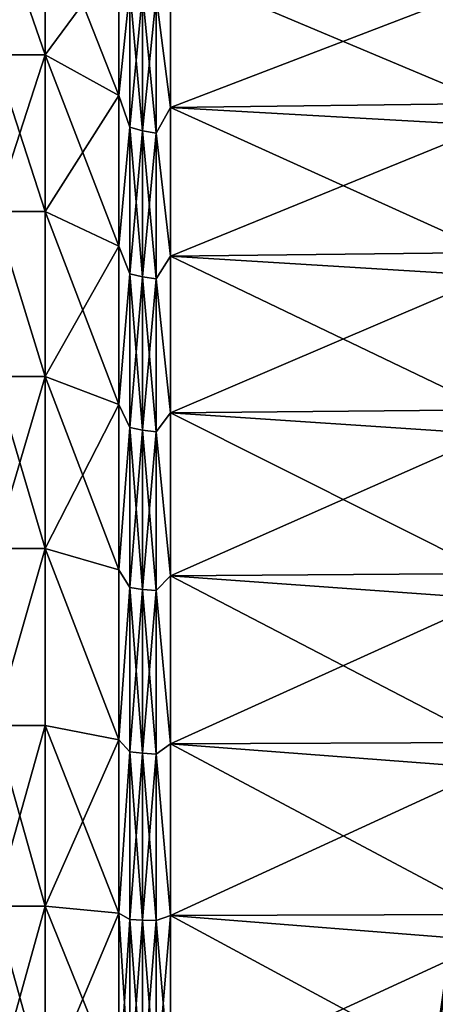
# Model space of a CAD drawing. Header units: metres. Extents: x -44 to 117, y -432 to 89.
# Tile 1043 of 1056: x 55.85 to 61.54, y 1.15 to 14.65. Entities that reach past the tile are written whole.
import ezdxf

# ---------------------------------------------------------------- set-up
doc = ezdxf.new("R2010")
doc.units = ezdxf.units.M
doc.layers.add('solid_125568', color=7, linetype='CONTINUOUS')

msp = doc.modelspace()

# ---------------------------------------------------------------- linework, layer by layer
at = {"layer": 'solid_125568'}
for points in [[(56.200001, 14.166871, 30.797411), (55.5, 16.177008, 32.288216), (56.200001, 16.177011, 32.288219)], [(56.200001, 16.177011, 71.711777), (55.5, 16.177008, 71.711784), (55.5, 14.167058, 73.202461)], [(56.200001, 16.177011, 71.711777), (55.5, 14.167058, 73.202461), (56.200001, 14.166871, 73.202591)], [(56.200001, 14.166871, 30.797411), (55.5, 14.167058, 30.797537), (55.5, 16.177008, 32.288216)], [(56.200001, 16.177011, 71.711777), (56.200001, 14.166871, 73.202591), (57.207108, 15.53812, 70.933266)], [(56.200001, 16.177011, 32.288219), (57.207108, 15.538153, 33.066757), (57.207108, 13.607551, 31.634922)], [(56.200001, 14.166871, 30.797411), (56.200001, 16.177011, 32.288219), (57.207108, 13.607551, 31.634922)], [(56.200001, 14.166871, 73.202591), (57.207108, 13.607516, 72.365097), (57.207108, 15.53812, 70.933266)], [(57.207108, 13.607551, 31.634922), (57.207108, 15.538153, 33.066757), (57.358643, 15.063626, 32.845039)], [(57.207108, 15.53812, 70.933266), (57.207108, 13.607516, 72.365097), (57.358643, 15.063626, 71.154961)], [(57.914215, 15.352334, 33.293159), (62.30183, 15.413484, 33.343513), (62.30183, 13.501219, 31.916248)], [(57.719509, 14.971278, 32.962471), (57.914215, 15.352334, 33.293159), (57.914215, 13.444818, 31.878448)], [(57.719509, 14.971278, 71.037529), (57.914215, 13.444796, 72.121567), (57.914215, 15.352313, 70.706856)], [(57.914215, 13.444818, 31.878448), (57.914215, 15.352334, 33.293159), (62.30183, 13.501219, 31.916248)], [(57.914215, 15.352313, 70.706856), (57.914215, 13.444796, 72.121567), (62.30183, 15.132585, 70.885048)], [(57.914215, 13.444796, 72.121567), (62.30183, 13.199176, 72.283531), (62.30183, 15.132585, 70.885048)], [(57.207108, 13.607516, 72.365097), (57.358643, 13.174623, 72.500114), (57.358643, 15.063626, 71.154961)], [(57.207108, 13.607551, 31.634922), (57.358643, 15.063626, 32.845039), (57.358643, 13.174623, 31.499887)], [(57.358643, 15.063626, 71.154961), (57.358643, 13.174623, 72.500114), (57.531712, 15.006455, 71.08226)], [(57.358643, 15.063626, 32.845039), (57.531712, 15.006455, 32.91774), (57.531712, 13.124621, 31.577692)], [(57.358643, 13.174623, 31.499887), (57.358643, 15.063626, 32.845039), (57.531712, 13.124621, 31.577692)], [(57.358643, 13.174623, 72.500114), (57.531712, 13.124621, 72.42231), (57.531712, 15.006455, 71.08226)], [(57.531712, 15.006455, 71.08226), (57.531712, 13.124621, 72.42231), (57.719509, 14.971278, 71.037529)], [(57.531712, 15.006455, 32.91774), (57.719509, 14.971278, 32.962471), (57.719509, 13.093855, 31.625565)], [(57.531712, 13.124621, 31.577692), (57.531712, 15.006455, 32.91774), (57.719509, 13.093855, 31.625565)], [(57.531712, 13.124621, 72.42231), (57.719509, 13.093855, 72.374435), (57.719509, 14.971278, 71.037529)], [(57.719509, 14.971278, 71.037529), (57.719509, 13.093855, 72.374435), (57.914215, 13.444796, 72.121567)], [(57.719509, 13.093855, 31.625565), (57.719509, 14.971278, 32.962471), (57.914215, 13.444818, 31.878448)], [(56.200001, 12.020741, 29.511074), (55.5, 12.02065, 29.511026), (55.5, 14.167058, 30.797537)], [(56.200001, 12.020741, 29.511074), (55.5, 14.167058, 30.797537), (56.200001, 14.166871, 30.797411)], [(56.200001, 14.166871, 73.202591), (55.5, 14.167058, 73.202461), (55.5, 12.02065, 74.488976)], [(56.200001, 14.166871, 73.202591), (55.5, 12.02065, 74.488976), (56.200001, 12.020741, 74.488922)], [(56.200001, 14.166871, 73.202591), (56.200001, 12.020741, 74.488922), (57.207108, 13.607516, 72.365097)], [(56.200001, 14.166871, 30.797411), (57.207108, 13.607551, 31.634922), (57.207108, 11.545901, 30.399214)], [(56.200001, 12.020741, 29.511074), (56.200001, 14.166871, 30.797411), (57.207108, 11.545901, 30.399214)], [(56.200001, 12.020741, 74.488922), (57.207108, 11.545865, 73.600807), (57.207108, 13.607516, 72.365097)], [(57.207108, 11.545901, 30.399214), (57.207108, 13.607551, 31.634922), (57.358643, 13.174623, 31.499887)], [(57.207108, 13.607516, 72.365097), (57.207108, 11.545865, 73.600807), (57.358643, 13.174623, 72.500114)], [(57.914215, 13.444818, 31.878448), (62.30183, 13.501219, 31.916248), (62.30183, 11.457689, 30.684246)], [(57.719509, 13.093855, 31.625565), (57.914215, 13.444818, 31.878448), (57.914215, 11.407822, 30.657516)], [(57.719509, 13.093855, 72.374435), (57.914215, 11.407797, 73.342499), (57.914215, 13.444796, 72.121567)], [(57.914215, 11.407822, 30.657516), (57.914215, 13.444818, 31.878448), (62.30183, 11.457689, 30.684246)], [(57.914215, 13.444796, 72.121567), (57.914215, 11.407797, 73.342499), (62.30183, 13.199176, 72.283531)], [(57.207108, 11.545865, 73.600807), (57.358643, 11.166306, 73.659615), (57.358643, 13.174623, 72.500114)], [(57.207108, 11.545901, 30.399214), (57.358643, 13.174623, 31.499887), (57.358643, 11.166306, 30.340385)], [(57.358643, 13.174623, 72.500114), (57.358643, 11.166306, 73.659615), (57.531712, 13.124621, 72.42231)], [(57.358643, 13.174623, 31.499887), (57.531712, 13.124621, 31.577692), (57.531712, 11.123928, 30.42259)], [(57.358643, 11.166306, 30.340385), (57.358643, 13.174623, 31.499887), (57.531712, 11.123928, 30.42259)], [(57.358643, 11.166306, 73.659615), (57.531712, 11.123928, 73.577408), (57.531712, 13.124621, 72.42231)], [(57.531712, 13.124621, 72.42231), (57.531712, 11.123928, 73.577408), (57.719509, 13.093855, 72.374435)], [(57.531712, 13.124621, 31.577692), (57.719509, 13.093855, 31.625565), (57.719509, 11.097852, 30.473171)], [(57.531712, 11.123928, 30.42259), (57.531712, 13.124621, 31.577692), (57.719509, 11.097852, 30.473171)], [(57.531712, 11.123928, 73.577408), (57.719509, 11.097852, 73.526825), (57.719509, 13.093855, 72.374435)], [(57.719509, 13.093855, 72.374435), (57.719509, 11.097852, 73.526825), (57.914215, 11.407797, 73.342499)], [(57.719509, 11.097852, 30.473171), (57.719509, 13.093855, 31.625565), (57.914215, 11.407822, 30.657516)], [(57.914215, 11.407797, 73.342499), (62.30183, 11.13744, 73.484818), (62.30183, 13.199176, 72.283531)], [(56.200001, 9.758521, 28.441111), (55.5, 12.02065, 29.511026), (56.200001, 12.020741, 29.511074)], [(56.200001, 12.020741, 74.488922), (55.5, 12.02065, 74.488976), (56.200001, 9.758521, 75.558891)], [(56.200001, 9.758521, 28.441111), (55.5, 9.758449, 28.441084), (55.5, 12.02065, 29.511026)], [(56.200001, 9.758521, 75.558891), (55.5, 12.02065, 74.488976), (55.5, 9.758449, 75.558914)], [(56.200001, 12.020741, 74.488922), (56.200001, 9.758521, 75.558891), (57.207108, 11.545865, 73.600807)], [(56.200001, 12.020741, 29.511074), (57.207108, 11.545901, 30.399214), (57.207108, 9.373058, 29.371531)], [(56.200001, 9.758521, 28.441111), (56.200001, 12.020741, 29.511074), (57.207108, 9.373058, 29.371531)], [(56.200001, 9.758521, 75.558891), (57.207108, 9.37302, 74.628487), (57.207108, 11.545865, 73.600807)], [(57.207108, 9.373058, 29.371531), (57.207108, 11.545901, 30.399214), (57.358643, 11.166306, 30.340385)], [(57.207108, 11.545865, 73.600807), (57.207108, 9.37302, 74.628487), (57.358643, 11.166306, 73.659615)], [(57.719509, 11.097852, 30.473171), (57.914215, 11.407822, 30.657516), (57.914215, 9.260962, 29.642124)], [(57.719509, 11.097852, 73.526825), (57.914215, 9.260936, 74.357887), (57.914215, 11.407797, 73.342499)], [(57.914215, 11.407822, 30.657516), (62.30183, 11.457689, 30.684246), (62.30183, 9.302764, 29.659485)], [(57.914215, 9.260962, 29.642124), (57.914215, 11.407822, 30.657516), (62.30183, 9.302764, 29.659485)], [(57.914215, 11.407797, 73.342499), (57.914215, 9.260936, 74.357887), (62.30183, 11.13744, 73.484818)], [(57.207108, 9.37302, 74.628487), (57.358643, 9.056868, 74.622963), (57.358643, 11.166306, 73.659615)], [(57.207108, 9.373058, 29.371531), (57.358643, 11.166306, 30.340385), (57.358643, 9.056868, 29.377037)], [(57.358643, 11.166306, 73.659615), (57.358643, 9.056868, 74.622963), (57.531712, 11.123928, 73.577408)], [(57.358643, 11.166306, 30.340385), (57.531712, 11.123928, 30.42259), (57.531712, 9.022494, 29.462898)], [(57.358643, 9.056868, 29.377037), (57.358643, 11.166306, 30.340385), (57.531712, 9.022494, 29.462898)], [(57.358643, 9.056868, 74.622963), (57.531712, 9.022494, 74.537102), (57.531712, 11.123928, 73.577408)], [(57.531712, 11.123928, 73.577408), (57.531712, 9.022494, 74.537102), (57.719509, 11.097852, 73.526825)], [(57.531712, 11.123928, 30.42259), (57.719509, 11.097852, 30.473171), (57.719509, 9.001345, 29.515728)], [(57.531712, 9.022494, 29.462898), (57.531712, 11.123928, 30.42259), (57.719509, 9.001345, 29.515728)], [(57.531712, 9.022494, 74.537102), (57.719509, 9.001345, 74.484268), (57.719509, 11.097852, 73.526825)], [(57.719509, 11.097852, 73.526825), (57.719509, 9.001345, 74.484268), (57.914215, 9.260936, 74.357887)], [(57.719509, 9.001345, 29.515728), (57.719509, 11.097852, 30.473171), (57.914215, 9.260962, 29.642124)], [(57.914215, 9.260936, 74.357887), (62.30183, 8.967422, 74.477219), (62.30183, 11.13744, 73.484818)], [(56.200001, 7.402136, 27.597984), (55.5, 9.758449, 28.441084), (56.200001, 9.758521, 28.441111)], [(56.200001, 9.758521, 75.558891), (55.5, 9.758449, 75.558914), (55.5, 7.402253, 76.401978)], [(56.200001, 9.758521, 75.558891), (55.5, 7.402253, 76.401978), (56.200001, 7.402136, 76.402016)], [(56.200001, 7.402136, 27.597984), (55.5, 7.402253, 27.598022), (55.5, 9.758449, 28.441084)], [(56.200001, 9.758521, 75.558891), (56.200001, 7.402136, 76.402016), (57.207108, 9.37302, 74.628487)], [(56.200001, 9.758521, 28.441111), (57.207108, 9.373058, 29.371531), (57.207108, 7.109948, 28.561773)], [(56.200001, 7.402136, 27.597984), (56.200001, 9.758521, 28.441111), (57.207108, 7.109948, 28.561773)], [(56.200001, 7.402136, 76.402016), (57.207108, 7.109909, 75.43824), (57.207108, 9.37302, 74.628487)], [(57.207108, 7.109948, 28.561773), (57.207108, 9.373058, 29.371531), (57.358643, 9.056868, 29.377037)], [(57.207108, 9.37302, 74.628487), (57.207108, 7.109909, 75.43824), (57.358643, 9.056868, 74.622963)], [(57.719509, 9.001345, 29.515728), (57.914215, 9.260962, 29.642124), (57.914215, 7.024913, 28.842051)], [(57.719509, 9.001345, 74.484268), (57.914215, 7.024887, 75.157959), (57.914215, 9.260936, 74.357887)], [(57.914215, 9.260962, 29.642124), (62.30183, 9.302764, 29.659485), (62.30183, 7.057392, 28.851929)], [(57.914215, 7.024913, 28.842051), (57.914215, 9.260962, 29.642124), (62.30183, 7.057392, 28.851929)], [(57.914215, 9.260936, 74.357887), (57.914215, 7.024887, 75.157959), (62.30183, 8.967422, 74.477219)], [(57.207108, 7.109909, 75.43824), (57.358643, 6.865408, 75.381432), (57.358643, 9.056868, 74.622963)], [(57.207108, 7.109948, 28.561773), (57.358643, 9.056868, 29.377037), (57.358643, 6.865408, 28.618567)], [(57.358643, 9.056868, 74.622963), (57.358643, 6.865408, 75.381432), (57.531712, 9.022494, 74.537102)], [(57.358643, 9.056868, 29.377037), (57.531712, 9.022494, 29.462898), (57.531712, 6.839352, 28.707306)], [(57.358643, 6.865408, 28.618567), (57.358643, 9.056868, 29.377037), (57.531712, 6.839352, 28.707306)], [(57.358643, 6.865408, 75.381432), (57.531712, 6.839352, 75.292694), (57.531712, 9.022494, 74.537102)], [(57.531712, 9.022494, 74.537102), (57.531712, 6.839352, 75.292694), (57.719509, 9.001345, 74.484268)], [(57.531712, 9.022494, 29.462898), (57.719509, 9.001345, 29.515728), (57.719509, 6.82332, 28.761908)], [(57.531712, 6.839352, 28.707306), (57.531712, 9.022494, 29.462898), (57.719509, 6.82332, 28.761908)], [(57.531712, 6.839352, 75.292694), (57.719509, 6.82332, 75.238091), (57.719509, 9.001345, 74.484268)], [(57.719509, 9.001345, 74.484268), (57.719509, 6.82332, 75.238091), (57.914215, 7.024887, 75.157959)], [(57.719509, 6.82332, 28.761908), (57.719509, 9.001345, 29.515728), (57.914215, 7.024913, 28.842051)], [(57.914215, 7.024887, 75.157959), (62.30183, 6.710217, 75.251083), (62.30183, 8.967422, 74.477219)], [(56.200001, 7.402136, 27.597984), (55.5, 4.974771, 26.989971), (55.5, 7.402253, 27.598022)], [(56.200001, 7.402136, 76.402016), (55.5, 7.402253, 76.401978), (55.5, 4.974771, 77.010033)], [(56.200001, 4.974706, 26.989956), (55.5, 4.974771, 26.989971), (56.200001, 7.402136, 27.597984)], [(56.200001, 7.402136, 76.402016), (55.5, 4.974771, 77.010033), (56.200001, 4.974706, 77.01004)], [(56.200001, 7.402136, 76.402016), (57.207108, 4.778325, 76.02227), (57.207108, 7.109909, 75.43824)], [(56.200001, 7.402136, 76.402016), (56.200001, 4.974706, 77.01004), (57.207108, 4.778325, 76.02227)], [(56.200001, 7.402136, 27.597984), (57.207108, 7.109948, 28.561773), (57.207108, 4.778365, 27.977739)], [(56.200001, 4.974706, 26.989956), (56.200001, 7.402136, 27.597984), (57.207108, 4.778365, 27.977739)], [(57.207108, 4.778365, 27.977739), (57.207108, 7.109948, 28.561773), (57.358643, 6.865408, 28.618567)], [(57.207108, 7.109909, 75.43824), (57.207108, 4.778325, 76.02227), (57.358643, 6.865408, 75.381432)], [(57.719509, 6.82332, 28.761908), (57.914215, 7.024913, 28.842051), (57.914215, 4.721211, 28.265001)], [(57.719509, 6.82332, 75.238091), (57.914215, 4.721184, 75.735001), (57.914215, 7.024887, 75.157959)], [(57.914215, 7.024913, 28.842051), (62.30183, 7.057392, 28.851929), (62.30183, 4.743406, 28.269426)], [(57.914215, 4.721211, 28.265001), (57.914215, 7.024913, 28.842051), (62.30183, 4.743406, 28.269426)], [(57.914215, 7.024887, 75.157959), (57.914215, 4.721184, 75.735001), (62.30183, 6.710217, 75.251083)], [(57.207108, 4.778325, 76.02227), (57.358643, 4.611775, 75.928162), (57.358643, 6.865408, 75.381432)], [(57.207108, 4.778365, 27.977739), (57.358643, 6.865408, 28.618567), (57.358643, 4.611775, 28.07184)], [(57.358643, 6.865408, 75.381432), (57.358643, 4.611775, 75.928162), (57.531712, 6.839352, 75.292694)], [(57.358643, 6.865408, 28.618567), (57.531712, 6.839352, 28.707306), (57.531712, 4.594272, 28.162655)], [(57.358643, 4.611775, 28.07184), (57.358643, 6.865408, 28.618567), (57.531712, 4.594272, 28.162655)], [(57.358643, 4.611775, 75.928162), (57.531712, 4.594272, 75.837349), (57.531712, 6.839352, 75.292694)], [(57.531712, 6.839352, 75.292694), (57.531712, 4.594272, 75.837349), (57.719509, 6.82332, 75.238091)], [(57.531712, 6.839352, 28.707306), (57.719509, 6.82332, 28.761908), (57.719509, 4.583502, 28.218533)], [(57.531712, 4.594272, 28.162655), (57.531712, 6.839352, 28.707306), (57.719509, 4.583502, 28.218533)], [(57.531712, 4.594272, 75.837349), (57.719509, 4.583502, 75.781464), (57.719509, 6.82332, 75.238091)], [(57.719509, 6.82332, 75.238091), (57.719509, 4.583502, 75.781464), (57.914215, 4.721184, 75.735001)], [(57.719509, 4.583502, 28.218533), (57.719509, 6.82332, 28.761908), (57.914215, 4.721211, 28.265001)], [(57.914215, 4.721184, 75.735001), (62.30183, 4.387774, 75.798897), (62.30183, 6.710217, 75.251083)], [(56.200001, 2.499639, 26.622808), (55.5, 2.499401, 26.622787), (55.5, 4.974771, 26.989971)], [(56.200001, 2.499639, 26.622808), (55.5, 4.974771, 26.989971), (56.200001, 4.974706, 26.989956)], [(56.200001, 4.974706, 77.01004), (55.5, 4.974771, 77.010033), (55.5, 2.499401, 77.377213)], [(56.200001, 4.974706, 77.01004), (55.5, 2.499401, 77.377213), (56.200001, 2.499639, 77.37719)], [(56.200001, 4.974706, 77.01004), (56.200001, 2.499639, 77.37719), (57.207108, 4.778325, 76.02227)], [(56.200001, 4.974706, 26.989956), (57.207108, 4.778365, 27.977739), (57.207108, 2.400763, 27.625051)], [(56.200001, 2.499639, 26.622808), (56.200001, 4.974706, 26.989956), (57.207108, 2.400763, 27.625051)], [(56.200001, 2.499639, 77.37719), (57.207108, 2.400723, 76.374954), (57.207108, 4.778325, 76.02227)], [(57.207108, 2.400763, 27.625051), (57.207108, 4.778365, 27.977739), (57.358643, 4.611775, 28.07184)], [(57.207108, 4.778325, 76.02227), (57.207108, 2.400723, 76.374954), (57.358643, 4.611775, 75.928162)], [(57.914215, 4.721211, 28.265001), (62.30183, 4.743406, 28.269426), (62.30183, 2.383302, 27.917645)], [(57.207108, 2.400723, 76.374954), (57.358643, 2.316376, 76.258186), (57.358643, 4.611775, 75.928162)], [(57.207108, 2.400763, 27.625051), (57.358643, 4.611775, 28.07184), (57.358643, 2.316376, 27.741812)], [(57.358643, 4.611775, 75.928162), (57.358643, 2.316376, 76.258186), (57.531712, 4.594272, 75.837349)], [(57.358643, 4.611775, 28.07184), (57.531712, 4.594272, 28.162655), (57.531712, 2.307585, 27.833878)], [(57.358643, 2.316376, 27.741812), (57.358643, 4.611775, 28.07184), (57.531712, 2.307585, 27.833878)], [(57.358643, 2.316376, 76.258186), (57.531712, 2.307585, 76.166122), (57.531712, 4.594272, 75.837349)], [(57.531712, 4.594272, 75.837349), (57.531712, 2.307585, 76.166122), (57.719509, 4.583502, 75.781464)], [(57.531712, 4.594272, 28.162655), (57.719509, 4.583502, 28.218533), (57.719509, 2.302176, 27.890528)], [(57.531712, 2.307585, 27.833878), (57.531712, 4.594272, 28.162655), (57.719509, 2.302176, 27.890528)], [(57.719509, 4.583502, 28.218533), (57.914215, 4.721211, 28.265001), (57.914215, 2.372041, 27.916533)], [(57.719509, 4.583502, 75.781464), (57.914215, 2.372014, 76.083473), (57.914215, 4.721184, 75.735001)], [(57.914215, 2.372041, 27.916533), (57.914215, 4.721211, 28.265001), (62.30183, 2.383302, 27.917645)], [(57.914215, 4.721184, 75.735001), (57.914215, 2.372014, 76.083473), (62.30183, 4.387774, 75.798897)], [(57.531712, 2.307585, 76.166122), (57.719509, 2.302176, 76.109474), (57.719509, 4.583502, 75.781464)], [(57.719509, 4.583502, 75.781464), (57.719509, 2.302176, 76.109474), (57.914215, 2.372014, 76.083473)], [(57.719509, 2.302176, 27.890528), (57.719509, 4.583502, 28.218533), (57.914215, 2.372041, 27.916533)], [(57.914215, 2.372014, 76.083473), (62.30183, 2.02267, 76.115326), (62.30183, 4.387774, 75.798897)], [(56.200001, 0, 26.5), (55.5, 2.499401, 26.622787), (56.200001, 2.499639, 26.622808)], [(56.200001, 2.499639, 77.37719), (55.5, 2.499401, 77.377213), (55.5, 0, 77.5)], [(56.200001, 2.499639, 77.37719), (55.5, 0, 77.5), (56.200001, 0, 77.5)], [(56.200001, 0, 26.5), (55.5, 0, 26.5), (55.5, 2.499401, 26.622787)], [(56.200001, 2.499639, 26.622808), (57.207108, 2.400763, 27.625051), (57.207108, 0, 27.507107)], [(56.200001, 0, 26.5), (56.200001, 2.499639, 26.622808), (57.207108, 0, 27.507107)], [(56.200001, 2.499639, 77.37719), (56.200001, 0, 77.5), (57.207108, 2.400723, 76.374954)], [(56.200001, 0, 77.5), (57.207108, 0, 76.492897), (57.207108, 2.400723, 76.374954)], [(57.207108, 2.400763, 27.625051), (57.358643, 0, 27.63147), (57.207108, 0, 27.507107)], [(57.207108, 2.400763, 27.625051), (57.358643, 2.316376, 27.741812), (57.358643, 0, 27.63147)], [(57.207108, 2.400723, 76.374954), (57.207108, 0, 76.492897), (57.358643, 2.316376, 76.258186)], [(57.358643, 2.316376, 76.258186), (57.207108, 0, 76.492897), (57.358643, 0, 76.36853)], [(57.358643, 2.316376, 27.741812), (57.531712, 0, 27.723955), (57.358643, 0, 27.63147)], [(57.358643, 2.316376, 27.741812), (57.531712, 2.307585, 27.833878), (57.531712, 0, 27.723955)], [(57.358643, 2.316376, 76.258186), (57.358643, 0, 76.36853), (57.531712, 2.307585, 76.166122)], [(57.531712, 2.307585, 76.166122), (57.358643, 0, 76.36853), (57.531712, 0, 76.276047)], [(57.531712, 2.307585, 27.833878), (57.719509, 0, 27.780861), (57.531712, 0, 27.723955)], [(57.531712, 2.307585, 27.833878), (57.719509, 2.302176, 27.890528), (57.719509, 0, 27.780861)], [(57.531712, 2.307585, 76.166122), (57.531712, 0, 76.276047), (57.719509, 2.302176, 76.109474)], [(57.719509, 2.302176, 76.109474), (57.531712, 0, 76.276047), (57.719509, 0, 76.219139)], [(57.719509, 2.302176, 27.890528), (57.914215, 2.372041, 27.916533), (57.914215, 0, 27.799999)], [(57.719509, 0, 76.219139), (57.914215, 0, 76.199997), (57.914215, 2.372014, 76.083473)], [(57.719509, 2.302176, 76.109474), (57.719509, 0, 76.219139), (57.914215, 2.372014, 76.083473)], [(57.719509, 2.302176, 27.890528), (57.914215, 0, 27.799999), (57.719509, 0, 27.780861)], [(57.914215, 2.372041, 27.916533), (62.30183, 2.383302, 27.917645), (62.30183, 0, 27.799999)], [(57.914215, 0, 27.799999), (57.914215, 2.372041, 27.916533), (62.30183, 0, 27.799999)], [(57.914215, 2.372014, 76.083473), (57.914215, 0, 76.199997), (62.30183, 2.02267, 76.115326)], [(62.146961, 1.011588, 76.178848), (62.30183, 2.02267, 76.115326), (57.914215, 0, 76.199997)], [(61.333637, -0.976614, 79.299637), (61.708794, 1.631177, 79.278809), (61.400494, -4.766415, 75.72596)], [(61.663353, 1.404517, 79.433289), (61.708794, 1.631177, 79.278809), (61.333637, -0.976614, 79.299637)], [(61.708794, 1.631177, 79.278809), (61.677689, -2.39825, 76.080872), (61.400494, -4.766415, 75.72596)], [(61.299171, -1.149118, 79.434952), (61.314896, -1.158244, 79.588371), (61.68103, 1.409065, 79.5867)], [(61.663353, 1.404517, 79.433289), (61.299171, -1.149118, 79.434952), (61.68103, 1.409065, 79.5867)], [(61.663353, 1.404517, 79.433289), (61.333637, -0.976614, 79.299637), (61.299171, -1.149118, 79.434952)], [(61.68103, 1.409065, 79.5867), (61.314896, -1.158244, 79.588371), (61.730865, 1.408849, 79.741737)], [(61.314896, -1.158244, 79.588371), (61.362831, -1.171784, 79.743416), (61.730865, 1.408849, 79.741737)], [(61.730865, 1.408849, 79.741737), (61.362831, -1.171784, 79.743416), (61.813854, 1.403235, 79.888062)], [(61.362831, -1.171784, 79.743416), (61.444107, -1.189419, 79.889748), (61.813854, 1.403235, 79.888062)], [(61.813854, 1.403235, 79.888062), (61.444107, -1.189419, 79.889748), (61.926613, 1.392236, 80.015121)], [(61.444107, -1.189419, 79.889748), (61.555466, -1.210227, 80.016815), (61.926613, 1.392236, 80.015121)]]:
    msp.add_3dface(points, dxfattribs=at)

doc.saveas('drawing.dxf')
